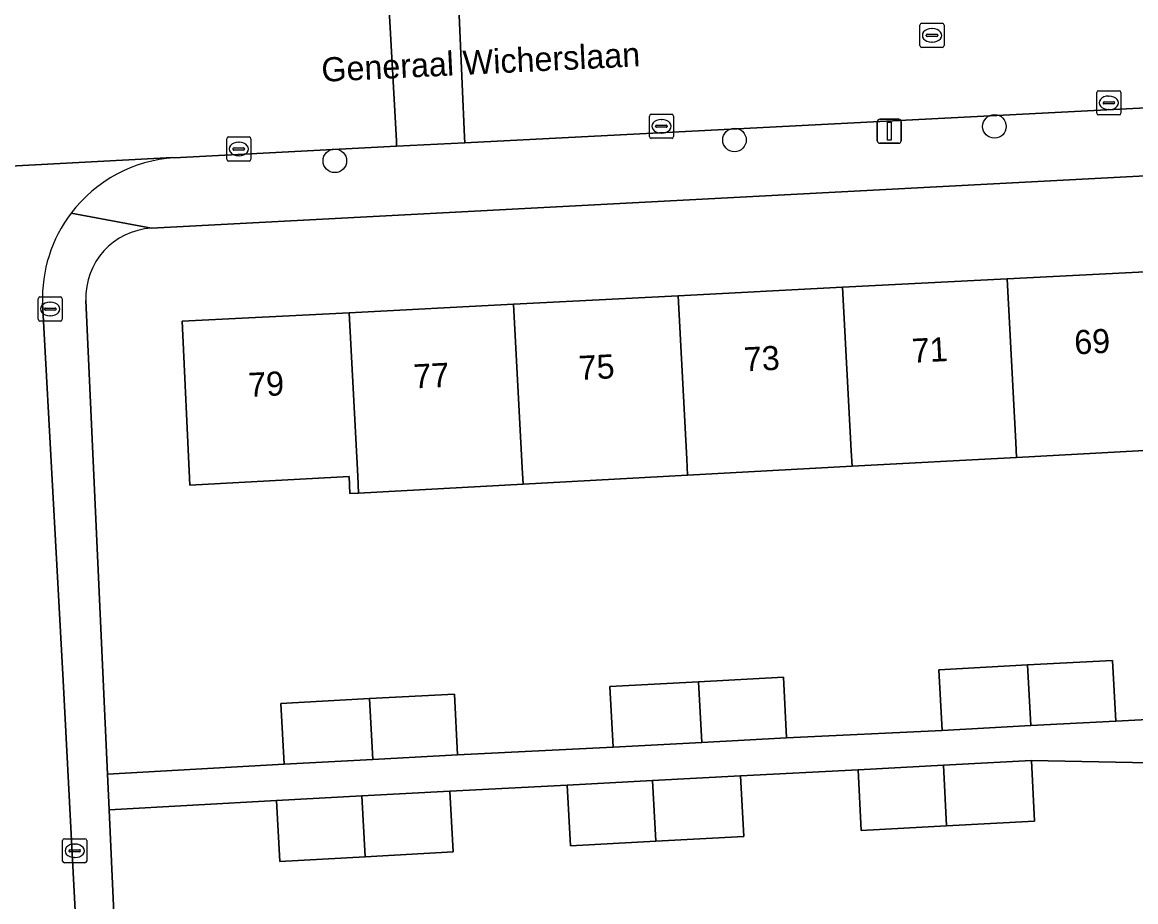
# Model space of a CAD drawing. Extents: x 161084 to 161928, y 385354 to 386522.
# Drawn here: x 161702.65 to 161748.84, y 386091.94 to 386128.44 of the extents above; entities that cross this region are included whole.
import ezdxf

# ---------------------------------------------------------------- set-up
doc = ezdxf.new("R2010")
doc.units = 0
for name, color, linetype in [('IMGEO_Boom', 7, 'Continuous'), ('IMGEO_Erf', 7, 'Continuous'), ('IMGEO_Kolk', 7, 'Continuous'), ('IMGEO_Lichtmast', 7, 'Continuous'), ('IMGEO_Openbare_ruimte_label', 7, 'Continuous'), ('IMGEO_Pand', 7, 'Continuous'), ('IMGEO_Pand_nummerreeks', 7, 'Continuous'), ('IMGEO_Rijbaan_lokaal_open', 7, 'Continuous'), ('IMGEO_Rioolput', 7, 'Continuous'), ('IMGEO_Voetpad_open', 7, 'Continuous')]:
    doc.layers.add(name, color=color, linetype=linetype)

msp = doc.modelspace()

# ---------------------------------------------------------------- linework, layer by layer
at = {"layer": 'IMGEO_Boom'}
for centre in [(161742.978, 386124.118), (161732.193, 386123.555), (161715.615, 386122.689)]:
    msp.add_circle(centre, 0.489, dxfattribs=at)
at = {"layer": 'IMGEO_Erf'}
for points in [[(161764.462, 386111.498), (161757.544, 386111.123), (161750.72, 386110.752), (161743.897, 386110.382), (161737.073, 386110.012), (161730.25, 386109.641), (161723.426, 386109.271), (161716.603, 386108.901), (161716.241, 386108.881), (161716.204, 386109.583), (161709.596, 386109.231), (161709.277, 386116.03), (161716.207, 386116.387), (161723.031, 386116.738), (161729.855, 386117.09), (161736.679, 386117.441), (161743.504, 386117.792), (161750.328, 386118.144), (161757.153, 386118.495), (161764.106, 386118.853), (161763.946, 386122.84), (161708.01, 386119.893)], [(161705.289, 386116.89), (161706.183, 386097.239), (161713.515, 386097.651), (161713.379, 386100.172), (161717.056, 386100.371), (161720.573, 386100.562), (161720.709, 386098.042), (161727.164, 386098.35), (161727.028, 386100.871), (161730.705, 386101.07), (161734.222, 386101.261), (161734.358, 386098.741), (161740.813, 386099.049), (161740.677, 386101.57), (161744.353, 386101.769), (161747.871, 386101.96), (161748.007, 386099.44), (161754.554, 386099.787)], [(161749.392, 386097.703), (161744.509, 386097.807), (161744.645, 386095.287), (161740.996, 386095.089), (161737.455, 386094.897), (161737.318, 386097.417), (161732.448, 386097.167), (161732.584, 386094.647), (161728.935, 386094.449), (161725.394, 386094.257), (161725.257, 386096.777), (161720.387, 386096.528), (161720.523, 386094.008), (161716.874, 386093.81), (161713.333, 386093.618), (161713.196, 386096.138), (161706.251, 386095.757), (161707.31, 386072.468)]]:
    msp.add_lwpolyline(points, dxfattribs=at)
msp.add_arc((161708.166, 386117.017), 2.88, 93.1105, 182.5304, dxfattribs=at)
at = {"layer": 'IMGEO_Kolk'}
for p, q in [((161747.223, 386124.671), (161747.223, 386125.523)), ((161747.298, 386125.597), (161748.15, 386125.597)), ((161748.224, 386125.523), (161748.224, 386124.671)), ((161747.482, 386125.091), (161747.482, 386125.103)), ((161747.92, 386125.054), (161747.522, 386125.054)), ((161747.525, 386125.14), (161747.923, 386125.14)), ((161747.711, 386125.377), (161747.736, 386125.377)), ((161747.966, 386125.103), (161747.966, 386125.091)), ((161728.663, 386123.698), (161728.663, 386124.55)), ((161728.738, 386124.624), (161729.59, 386124.624)), ((161729.664, 386124.55), (161729.664, 386123.698)), ((161748.15, 386124.597), (161747.298, 386124.597)), ((161747.734, 386124.817), (161747.709, 386124.817)), ((161728.922, 386124.118), (161728.922, 386124.13)), ((161729.36, 386124.081), (161728.962, 386124.081)), ((161728.965, 386124.167), (161729.363, 386124.167)), ((161729.151, 386124.404), (161729.176, 386124.404)), ((161729.406, 386124.13), (161729.406, 386124.118)), ((161711.207, 386123.681), (161712.059, 386123.681)), ((161729.59, 386123.624), (161728.738, 386123.624)), ((161729.174, 386123.844), (161729.149, 386123.844)), ((161711.132, 386122.755), (161711.132, 386123.607)), ((161711.391, 386123.175), (161711.391, 386123.187)), ((161711.434, 386123.224), (161711.832, 386123.224)), ((161711.62, 386123.461), (161711.645, 386123.461)), ((161711.875, 386123.187), (161711.875, 386123.175)), ((161712.133, 386123.607), (161712.133, 386122.755)), ((161711.829, 386123.138), (161711.431, 386123.138)), ((161711.643, 386122.901), (161711.618, 386122.901)), ((161712.059, 386122.681), (161711.207, 386122.681)), ((161703.309, 386116.113), (161703.309, 386116.965)), ((161703.384, 386117.039), (161704.236, 386117.039)), ((161703.797, 386116.819), (161703.822, 386116.819)), ((161704.31, 386116.965), (161704.31, 386116.113)), ((161703.568, 386116.533), (161703.568, 386116.545)), ((161704.006, 386116.496), (161703.608, 386116.496)), ((161703.611, 386116.582), (161704.009, 386116.582)), ((161703.82, 386116.259), (161703.795, 386116.259)), ((161704.052, 386116.545), (161704.052, 386116.533)), ((161704.236, 386116.039), (161703.384, 386116.039)), ((161704.399, 386094.555), (161705.251, 386094.555)), ((161704.324, 386093.629), (161704.324, 386094.481)), ((161704.583, 386094.049), (161704.583, 386094.061)), ((161704.626, 386094.098), (161705.024, 386094.098)), ((161704.812, 386094.335), (161704.837, 386094.335)), ((161705.067, 386094.061), (161705.067, 386094.049)), ((161705.325, 386094.481), (161705.325, 386093.629)), ((161705.021, 386094.012), (161704.623, 386094.012)), ((161704.835, 386093.775), (161704.81, 386093.775)), ((161705.251, 386093.555), (161704.399, 386093.555))]:
    msp.add_line(p, q, dxfattribs=at)
for points in [[(161747.223, 386124.671), (161747.223, 386125.523)], [(161747.298, 386125.597), (161748.15, 386125.597)], [(161748.224, 386125.523), (161748.224, 386124.671)], [(161728.663, 386123.698), (161728.663, 386124.55)], [(161728.738, 386124.624), (161729.59, 386124.624)], [(161729.664, 386124.55), (161729.664, 386123.698)], [(161748.15, 386124.597), (161747.298, 386124.597)], [(161711.207, 386123.681), (161712.059, 386123.681)], [(161729.59, 386123.624), (161728.738, 386123.624)], [(161711.132, 386122.755), (161711.132, 386123.607)], [(161712.133, 386123.607), (161712.133, 386122.755)], [(161712.059, 386122.681), (161711.207, 386122.681)], [(161703.309, 386116.113), (161703.309, 386116.965)], [(161703.384, 386117.039), (161704.236, 386117.039)], [(161704.31, 386116.965), (161704.31, 386116.113)], [(161704.236, 386116.039), (161703.384, 386116.039)], [(161704.399, 386094.555), (161705.251, 386094.555)], [(161704.324, 386093.629), (161704.324, 386094.481)], [(161705.325, 386094.481), (161705.325, 386093.629)], [(161705.251, 386093.555), (161704.399, 386093.555)]]:
    msp.add_lwpolyline(points, dxfattribs=at)
for centre, radius, start, end in [((161747.3, 386125.521), 0.0765, 91.552, 178.448), ((161747.3, 386125.521), 0.0765, 91.552, 178.448), ((161748.148, 386125.521), 0.0765, 1.552, 88.448), ((161748.148, 386125.521), 0.0765, 1.552, 88.448), ((161747.522, 386125.1), 0.0403, 85.8775, 175.7526), ((161747.519, 386125.09), 0.0366, 178.938, 274.7102), ((161747.923, 386125.097), 0.043, 264.8664, 352.4533), ((161747.927, 386125.102), 0.0386, 1.7309, 96.639), ((161728.74, 386124.548), 0.0765, 91.552, 178.448), ((161728.74, 386124.548), 0.0765, 91.552, 178.448), ((161729.588, 386124.548), 0.0765, 1.552, 88.448), ((161729.588, 386124.548), 0.0765, 1.552, 88.448), ((161747.3, 386124.673), 0.0765, 181.552, 268.448), ((161747.3, 386124.673), 0.0765, 181.552, 268.448), ((161748.148, 386124.673), 0.0765, 271.552, 358.448), ((161748.148, 386124.673), 0.0765, 271.552, 358.448), ((161728.962, 386124.127), 0.0403, 85.8775, 175.7526), ((161728.959, 386124.117), 0.0366, 178.938, 274.7102), ((161729.363, 386124.124), 0.043, 264.8664, 352.4533), ((161729.367, 386124.129), 0.0386, 1.7309, 96.639), ((161711.209, 386123.605), 0.0765, 91.552, 178.448), ((161711.209, 386123.605), 0.0765, 91.552, 178.448), ((161712.057, 386123.605), 0.0765, 1.552, 88.448), ((161712.057, 386123.605), 0.0765, 1.552, 88.448), ((161728.74, 386123.7), 0.0765, 181.552, 268.448), ((161728.74, 386123.7), 0.0765, 181.552, 268.448), ((161729.588, 386123.7), 0.0765, 271.552, 358.448), ((161729.588, 386123.7), 0.0765, 271.552, 358.448), ((161711.431, 386123.184), 0.0403, 85.8775, 175.7526), ((161711.428, 386123.174), 0.0366, 178.938, 274.7102), ((161711.832, 386123.181), 0.043, 264.8664, 352.4533), ((161711.836, 386123.186), 0.0386, 1.7309, 96.639), ((161711.209, 386122.757), 0.0765, 181.552, 268.448), ((161711.209, 386122.757), 0.0765, 181.552, 268.448), ((161712.057, 386122.757), 0.0765, 271.552, 358.448), ((161712.057, 386122.757), 0.0765, 271.552, 358.448), ((161703.386, 386116.963), 0.0765, 91.552, 178.448), ((161703.386, 386116.963), 0.0765, 91.552, 178.448), ((161704.234, 386116.963), 0.0765, 1.552, 88.448), ((161704.234, 386116.963), 0.0765, 1.552, 88.448), ((161703.608, 386116.542), 0.0403, 85.8775, 175.7526), ((161703.605, 386116.532), 0.0366, 178.938, 274.7102), ((161704.009, 386116.539), 0.043, 264.8664, 352.4533), ((161704.013, 386116.544), 0.0386, 1.7309, 96.639), ((161703.386, 386116.115), 0.0765, 181.552, 268.448), ((161703.386, 386116.115), 0.0765, 181.552, 268.448), ((161704.234, 386116.115), 0.0765, 271.552, 358.448), ((161704.234, 386116.115), 0.0765, 271.552, 358.448), ((161704.401, 386094.479), 0.0765, 91.552, 178.448), ((161704.401, 386094.479), 0.0765, 91.552, 178.448), ((161705.249, 386094.479), 0.0765, 1.552, 88.448), ((161705.249, 386094.479), 0.0765, 1.552, 88.448), ((161704.623, 386094.058), 0.0403, 85.8775, 175.7526), ((161704.62, 386094.048), 0.0366, 178.938, 274.7102), ((161705.024, 386094.055), 0.043, 264.8664, 352.4533), ((161705.028, 386094.06), 0.0386, 1.7309, 96.639), ((161704.401, 386093.631), 0.0765, 181.552, 268.448), ((161704.401, 386093.631), 0.0765, 181.552, 268.448), ((161705.249, 386093.631), 0.0765, 271.552, 358.448), ((161705.249, 386093.631), 0.0765, 271.552, 358.448)]:
    msp.add_arc(centre, radius, start, end, dxfattribs=at)
for centre, major_axis, ratio, start_param, end_param in [((161747.71, 386125.097), (-0.387, 0.002), 0.722429, 4.712389, 7.853982), ((161747.735, 386125.097), (-0.39, 0.002), 0.717154, 1.570796, 4.712389), ((161729.15, 386124.124), (-0.387, 0.002), 0.722429, 4.712389, 7.853982), ((161729.175, 386124.124), (-0.39, 0.002), 0.717154, 1.570796, 4.712389), ((161711.619, 386123.181), (-0.387, 0.002), 0.722429, 4.712389, 7.853982), ((161711.644, 386123.181), (-0.39, 0.002), 0.717154, 1.570796, 4.712389), ((161703.796, 386116.539), (-0.387, 0.002), 0.722429, 4.712389, 7.853982), ((161703.821, 386116.539), (-0.39, 0.002), 0.717154, 1.570796, 4.712389), ((161704.811, 386094.055), (-0.387, 0.002), 0.722429, 4.712389, 7.853982), ((161704.836, 386094.055), (-0.39, 0.002), 0.717154, 1.570796, 4.712389)]:
    msp.add_ellipse(centre, major_axis=major_axis, ratio=ratio, start_param=start_param, end_param=end_param, dxfattribs=at)
at = {"layer": 'IMGEO_Lichtmast'}
for p, q in [((161738.119, 386123.517), (161738.119, 386124.317)), ((161738.119, 386124.317), (161738.119, 386123.517)), ((161738.219, 386124.417), (161739.009, 386124.417)), ((161739.009, 386124.417), (161738.219, 386124.417)), ((161739.109, 386124.317), (161739.109, 386123.517)), ((161739.109, 386123.517), (161739.109, 386124.317)), ((161739.009, 386123.417), (161738.219, 386123.417)), ((161738.219, 386123.417), (161739.009, 386123.417))]:
    msp.add_line(p, q, dxfattribs=at)
msp.add_lwpolyline([(161738.539, 386124.292), (161738.689, 386124.292), (161738.689, 386123.542), (161738.539, 386123.542), (161738.539, 386124.292)], dxfattribs=at)
for centre, start, end in [((161738.219, 386124.317), 90, 180), ((161738.219, 386124.317), 90, 180), ((161739.009, 386124.317), 0, 90), ((161739.009, 386124.317), 360, 90), ((161738.219, 386123.517), 180, 270), ((161738.219, 386123.517), 180, 270), ((161739.009, 386123.517), 270, 0), ((161739.009, 386123.517), 270, 0)]:
    msp.add_arc(centre, 0.1, start, end, dxfattribs=at)
at = {"layer": 'IMGEO_Pand'}
for points in [[(161743.897, 386110.382), (161750.72, 386110.752), (161750.688, 386111.35), (161750.328, 386118.144), (161743.504, 386117.792), (161743.864, 386111.001)], [(161737.073, 386110.012), (161743.897, 386110.382), (161743.864, 386111.001), (161743.504, 386117.792), (161736.679, 386117.441), (161737.039, 386110.651)], [(161737.039, 386110.651), (161736.679, 386117.441), (161729.855, 386117.09), (161730.215, 386110.302), (161730.25, 386109.641), (161737.073, 386110.012)], [(161716.603, 386108.901), (161723.426, 386109.271), (161723.39, 386109.952), (161723.031, 386116.738), (161716.207, 386116.387), (161716.566, 386109.603)], [(161723.426, 386109.271), (161730.25, 386109.641), (161730.215, 386110.302), (161729.855, 386117.09), (161723.031, 386116.738), (161723.39, 386109.952)], [(161716.566, 386109.603), (161716.207, 386116.387), (161709.277, 386116.03), (161709.596, 386109.231), (161716.204, 386109.583), (161716.241, 386108.881), (161716.603, 386108.901)], [(161748.007, 386099.44), (161747.871, 386101.96), (161744.353, 386101.769), (161744.487, 386099.249)], [(161740.677, 386101.57), (161740.813, 386099.049), (161744.487, 386099.249), (161744.353, 386101.769)], [(161727.028, 386100.871), (161727.164, 386098.35), (161730.838, 386098.55), (161730.705, 386101.07)], [(161734.358, 386098.741), (161734.222, 386101.261), (161730.705, 386101.07), (161730.838, 386098.55)], [(161717.19, 386097.851), (161720.709, 386098.042), (161720.573, 386100.562), (161717.056, 386100.371)], [(161717.056, 386100.371), (161713.379, 386100.172), (161713.515, 386097.651), (161717.19, 386097.851)], [(161744.645, 386095.287), (161744.509, 386097.807), (161740.861, 386097.609), (161740.996, 386095.089)], [(161737.318, 386097.417), (161737.455, 386094.897), (161740.996, 386095.089), (161740.861, 386097.609)], [(161725.257, 386096.777), (161725.394, 386094.257), (161728.935, 386094.449), (161728.8, 386096.969)], [(161732.584, 386094.647), (161732.448, 386097.167), (161728.8, 386096.969), (161728.935, 386094.449)], [(161716.874, 386093.81), (161720.523, 386094.008), (161720.387, 386096.528), (161716.74, 386096.33)], [(161716.74, 386096.33), (161713.196, 386096.138), (161713.333, 386093.618), (161716.874, 386093.81)]]:
    msp.add_lwpolyline(points, close=True, dxfattribs=at)
at = {"layer": 'IMGEO_Rijbaan_lokaal_open'}
for points in [[(161812.884, 386135.042), (161787.729, 386133.732), (161786.882, 386133.688), (161769.921, 386132.899), (161769.853, 386132.903), (161753.458, 386132.019), (161749.407, 386131.767), (161720.708, 386130.327), (161720.995, 386123.676), (161721.014, 386123.442), (161750.338, 386124.951), (161764.487, 386125.69), (161768.06, 386125.832), (161783.599, 386126.548), (161801.501, 386127.579), (161801.753, 386127.548), (161813.21, 386128.073)], [(161717.807, 386130.203), (161662.373, 386127.451), (161658.596, 386127.212), (161654.499, 386127.011), (161654.882, 386120.145), (161690.475, 386121.849), (161708.888, 386122.826), (161708.954, 386122.821), (161718.178, 386123.292), (161718.178, 386123.526)], [(161720.708, 386130.327), (161717.807, 386130.203), (161718.178, 386123.526), (161718.178, 386123.292), (161721.014, 386123.442), (161720.995, 386123.676)]]:
    msp.add_lwpolyline(points, close=True, dxfattribs=at)
for points in [[(161708.954, 386122.821), (161708.888, 386122.826), (161690.475, 386121.849)], [(161704.344, 386101.118), (161703.488, 386116.779)], [(161705.839, 386072.457), (161704.344, 386101.118)]]:
    msp.add_lwpolyline(points, dxfattribs=at)
for centre, radius, start, end in [((161709.344, 386116.973), 5.861, 93.8115, 142.7692), ((161709.34, 386116.977), 5.856, 142.7857, 181.9419)]:
    msp.add_arc(centre, radius, start, end, dxfattribs=at)
at = {"layer": 'IMGEO_Rioolput'}
for p, q in [((161739.887, 386127.471), (161739.887, 386128.323)), ((161739.962, 386128.397), (161740.814, 386128.397)), ((161740.888, 386128.323), (161740.888, 386127.471)), ((161740.146, 386127.891), (161740.146, 386127.903)), ((161740.584, 386127.854), (161740.186, 386127.854)), ((161740.189, 386127.94), (161740.587, 386127.94)), ((161740.375, 386128.177), (161740.4, 386128.177)), ((161740.63, 386127.903), (161740.63, 386127.891)), ((161740.814, 386127.397), (161739.962, 386127.397)), ((161740.398, 386127.617), (161740.373, 386127.617))]:
    msp.add_line(p, q, dxfattribs=at)
for points in [[(161739.887, 386127.471), (161739.887, 386128.323)], [(161739.962, 386128.397), (161740.814, 386128.397)], [(161740.888, 386128.323), (161740.888, 386127.471)], [(161740.814, 386127.397), (161739.962, 386127.397)]]:
    msp.add_lwpolyline(points, dxfattribs=at)
for centre, radius, start, end in [((161739.964, 386128.321), 0.0765, 91.552, 178.448), ((161739.964, 386128.321), 0.0765, 91.552, 178.448), ((161740.812, 386128.321), 0.0765, 1.552, 88.448), ((161740.812, 386128.321), 0.0765, 1.552, 88.448), ((161740.186, 386127.9), 0.0403, 85.8775, 175.7526), ((161740.183, 386127.89), 0.0366, 178.938, 274.7102), ((161740.587, 386127.897), 0.043, 264.8664, 352.4533), ((161740.591, 386127.902), 0.0386, 1.7309, 96.639), ((161739.964, 386127.473), 0.0765, 181.552, 268.448), ((161739.964, 386127.473), 0.0765, 181.552, 268.448), ((161740.812, 386127.473), 0.0765, 271.552, 358.448), ((161740.812, 386127.473), 0.0765, 271.552, 358.448)]:
    msp.add_arc(centre, radius, start, end, dxfattribs=at)
for centre, major_axis, ratio, start_param, end_param in [((161740.374, 386127.897), (-0.387, 0.002), 0.722429, 4.712389, 7.853982), ((161740.399, 386127.897), (-0.39, 0.002), 0.717154, 1.570796, 4.712389)]:
    msp.add_ellipse(centre, major_axis=major_axis, ratio=ratio, start_param=start_param, end_param=end_param, dxfattribs=at)
at = {"layer": 'IMGEO_Voetpad_open'}
for points in [[(161783.599, 386126.548), (161768.06, 386125.832), (161768.085, 386125.324), (161764.511, 386125.218), (161764.487, 386125.69), (161750.338, 386124.951), (161721.014, 386123.442), (161718.178, 386123.292), (161708.954, 386122.821)], [(161704.677, 386120.519), (161708.01, 386119.893), (161763.946, 386122.84)], [(161708.01, 386119.893), (161704.677, 386120.519)], [(161703.488, 386116.779), (161704.344, 386101.118), (161705.839, 386072.457)], [(161706.251, 386095.757), (161706.183, 386097.239), (161705.289, 386116.89)], [(161754.554, 386099.787), (161748.007, 386099.44), (161744.487, 386099.249), (161740.813, 386099.049), (161734.358, 386098.741), (161730.838, 386098.55), (161727.164, 386098.35), (161720.709, 386098.042), (161717.19, 386097.851), (161713.515, 386097.651), (161706.183, 386097.239), (161706.251, 386095.757), (161713.196, 386096.138), (161716.74, 386096.33), (161720.387, 386096.528), (161725.257, 386096.777), (161728.8, 386096.969), (161732.448, 386097.167), (161737.318, 386097.417), (161740.861, 386097.609), (161744.509, 386097.807), (161749.392, 386097.703)], [(161707.31, 386072.468), (161706.251, 386095.757)]]:
    msp.add_lwpolyline(points, dxfattribs=at)
for centre, radius, start, end in [((161709.344, 386116.973), 5.861, 93.8115, 142.7692), ((161709.34, 386116.977), 5.856, 142.7857, 181.9419), ((161708.166, 386117.017), 2.88, 93.1105, 182.5304)]:
    msp.add_arc(centre, radius, start, end, dxfattribs=at)

# ---------------------------------------------------------------- texts
at = {"layer": 'IMGEO_Openbare_ruimte_label'}
msp.add_text('Generaal Wicherslaan', height=1, rotation=2.8081, dxfattribs=at).set_placement((161715.084, 386125.968))
at = {"layer": 'IMGEO_Pand_nummerreeks'}
for s, p in [('71', (161739.574, 386114.306)), ('69', (161746.315, 386114.653)), ('73', (161732.608, 386113.947)), ('75', (161725.754, 386113.594)), ('79', (161712.047, 386112.888)), ('77', (161718.901, 386113.241))]:
    msp.add_text(s, height=1, rotation=2.9474, dxfattribs=at).set_placement(p)

doc.saveas('drawing.dxf')
